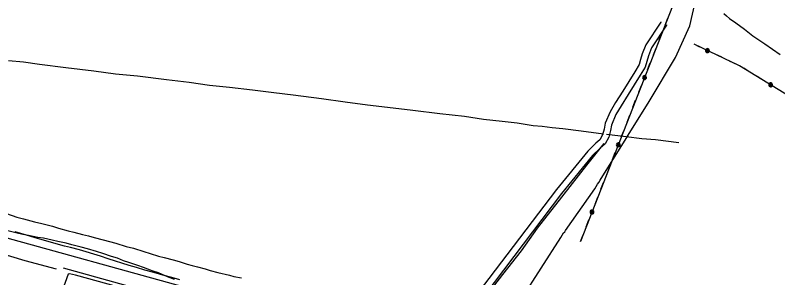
# Model space of a CAD drawing. Extents: x 3297716 to 3335574, y 688621 to 713991.
# Drawn here: x 3312600 to 3316135, y 703446 to 704660 of the extents above; entities that cross this region are included whole.
import ezdxf

# ---------------------------------------------------------------- set-up
doc = ezdxf.new("R2010")
doc.units = 0
for name, color, linetype in [('V-RAIL-TRAK', 7, 'Continuous'), ('V-ROAD-CNTR', 7, 'Continuous'), ('V-SITE-VEGE', 7, 'Continuous'), ('V-TOPO-SHOR', 7, 'Continuous'), ('V-UTIL-LINE', 7, 'Continuous')]:
    doc.layers.add(name, color=color, linetype=linetype)

msp = doc.modelspace()

# ---------------------------------------------------------------- linework, layer by layer
at = {"layer": 'V-RAIL-TRAK'}
msp.add_lwpolyline([(3316813.6, 702381.9), (3312824, 703490.7)], dxfattribs=at)
at = {"layer": 'V-ROAD-CNTR'}
for points in [[(3308997.5, 704628.7), (3311654.5, 703880.2), (3313377.5, 703404.9)], [(3315593.1, 704629.3), (3315593.1, 704629.2), (3315523.2, 704523.2), (3315506.9, 704481.7), (3315499.5, 704455.6), (3315492.5, 704432.4), (3315472, 704398.4), (3315417.1, 704309.8), (3315383.4, 704257.3), (3315357.7, 704214.2), (3315335.2, 704161.3), (3315329.9, 704134), (3315323.3, 704107.4), (3315310.9, 704084), (3315292.1, 704068.2), (3315254.5, 704032), (3315109.2, 703853.5), (3314796.3, 703442.1), (3314589.1, 703172.4), (3314573, 703139.2), (3314563.2, 703117.4), (3314554.4, 703080)], [(3315619.8, 704615.7), (3315619, 704614.1), (3315550, 704509.3), (3315535.4, 704472.1), (3315528.3, 704447.2), (3315520.1, 704420.2), (3315497.6, 704382.8), (3315442.4, 704293.8), (3315408.9, 704241.5), (3315384.5, 704200.5), (3315364, 704152.5), (3315359.2, 704127.5), (3315351.5, 704096.7), (3315334.7, 704064.8), (3315312.2, 704045.8), (3315276.6, 704011.6), (3315132.7, 703835), (3314820.2, 703423.9), (3314614.8, 703156.6), (3314600.2, 703126.5), (3314591.7, 703107.7), (3314583.9, 703074.6)]]:
    msp.add_lwpolyline(points, dxfattribs=at)
at = {"layer": 'V-SITE-VEGE'}
for points in [[(3312559.3, 703743.2), (3312608, 703726.8), (3312638.5, 703717.8), (3312689, 703705.3), (3312723.2, 703696.4), (3312773.7, 703683.8), (3312801.4, 703674.8), (3312845.2, 703663.1), (3312871.9, 703656.9), (3312911.9, 703645.2), (3312940.5, 703639)], [(3313101.6, 703524.7), (3313074.9, 703535.7), (3313046.3, 703543.8), (3313006.2, 703558.4), (3312977.6, 703567.4), (3312935.7, 703579.1), (3312906.2, 703587.2), (3312863.3, 703597.9), (3312836.6, 703605.1), (3312797.6, 703614), (3312771.9, 703620.2), (3312731.9, 703628.2), (3312704.3, 703632.5), (3312662.4, 703641.3), (3312634.8, 703646.6), (3312609.1, 703651.9), (3312566.2, 703662.6)], [(3312940.5, 703639), (3312966.2, 703632.7), (3313008.1, 703621), (3313036.7, 703613.9), (3313066.2, 703605.8), (3313114.9, 703590.4), (3313148.2, 703582.4), (3313196.8, 703567.9), (3313226.4, 703557.9), (3313264.5, 703546.2), (3313291.2, 703540), (3313333.1, 703528.3), (3313359.8, 703521.1), (3313397.9, 703509.3), (3313420.8, 703503), (3313444.6, 703496.8), (3313480.8, 703486.9), (3313503.7, 703479.6), (3313539.9, 703469.7), (3313593.2, 703457.3), (3313613.3, 703451.9), (3313648.5, 703444.8)], [(3313338.3, 703437.2), (3313306.8, 703450), (3313263.8, 703468.4), (3313235.2, 703478.4), (3313195.1, 703493.9), (3313168.4, 703503), (3313127.4, 703515.6), (3313101.6, 703524.7)]]:
    msp.add_lwpolyline(points, dxfattribs=at)
at = {"layer": 'V-TOPO-SHOR'}
for points in [[(3315885.2, 704667.9), (3315897.5, 704658.4), (3315911.9, 704646.2), (3315941.3, 704625.2), (3315981.6, 704596.8), (3316019.9, 704565.6), (3316075.3, 704528.4), (3316145.7, 704479)], [(3315327.1, 704109.9), (3315224.1, 704124.5), (3315139.6, 704135), (3315089.9, 704139.1), (3315043.3, 704145), (3315000.9, 704148.5), (3314927.8, 704160.6), (3314857.9, 704168.5), (3314771.3, 704178.3), (3314683.7, 704191.9), (3314568.6, 704204.7), (3314444.1, 704220.5), (3314326.6, 704234), (3314234.1, 704244.4), (3314130.1, 704258.4), (3314020.1, 704274.4), (3313888, 704291.1), (3313799.7, 704300.9), (3313700.9, 704313.2), (3313593.5, 704325.5), (3313501.4, 704335.2), (3313406, 704349), (3313301.7, 704361.3), (3313166.8, 704378.6), (3313065.7, 704387.2), (3312964.8, 704401.6), (3312834.4, 704416.9), (3312713.3, 704432.8), (3312638.6, 704443.4), (3312568.3, 704450)], [(3315676.8, 704070), (3315568, 704083.6), (3315504.7, 704089.2), (3315433.1, 704097.2), (3315341.3, 704108.4)], [(3315328.9, 704067.2), (3315248.9, 703966), (3315132.3, 703818.7), (3315020.3, 703674.6), (3314945.8, 703569.6), (3314858.6, 703460.6), (3314765.3, 703339.3), (3314667.9, 703211.4), (3314630.9, 703159.8), (3314612.2, 703130), (3314604.5, 703115.6), (3314596.5, 703100.4)], [(3312792, 703485.2), (3312646.2, 703524.6), (3312512.4, 703564.9), (3312399, 703597.2), (3312319.5, 703618.4), (3312227.9, 703645.5), (3312109, 703678.5), (3312041.4, 703692.6), (3312038.3, 703690.8), (3312007.8, 703541.6), (3311956.1, 703305.2), (3311905.3, 703074.2), (3311877, 702946), (3311857.7, 702807.8), (3311842.2, 702725.7), (3311829.7, 702660.4), (3311798.1, 702524.7), (3311753, 702369.4), (3311721.3, 702256.1), (3311712.6, 702219.8), (3311692.8, 702118.7), (3311661, 701948.5), (3311636.1, 701823.2), (3311610.1, 701700.9)], [(3313363.8, 703435.9), (3313326.2, 703446.5), (3313284, 703458.3), (3313243.2, 703469.5), (3313200.9, 703481.4), (3313162.2, 703492.6), (3313127.7, 703503.2), (3313095.2, 703513.1), (3313065.2, 703522.4), (3313031.4, 703533), (3312996.1, 703546), (3312965, 703555.6), (3312929.5, 703565.8), (3312898.8, 703574.3), (3312855.9, 703585.5), (3312828.3, 703592.7), (3312724.7, 703620.6), (3312693, 703630.6), (3312652.9, 703642.8), (3312600.2, 703658.7)], [(3313319.9, 703336.1), (3313202.6, 703368.4), (3313031.4, 703415.7), (3312879.9, 703457.1), (3312851.6, 703464.6), (3312846.1, 703462.8), (3312790.6, 703308), (3312701.7, 703039.3), (3312622.5, 702793.9), (3312559.9, 702608.4), (3312499.6, 702429.7), (3312450.9, 702280.5), (3312388.8, 702086), (3312347, 701957.6), (3312294.8, 701814.9), (3312244.6, 701647), (3312208, 701547.6)]]:
    msp.add_lwpolyline(points, dxfattribs=at)
at = {"layer": 'V-UTIL-LINE'}
for points in [[(3315264, 711804.1), (3315332.8, 710592.7), (3315359.7, 710004.7), (3315464, 708160.7), (3315531.1, 706954.5), (3315629.3, 706041.2), (3315627.1, 705388.7), (3315661.7, 704739.8), (3315220.5, 703613.2)], [(3314856, 703206.4), (3315129.7, 703632.2), (3315136.1, 703643.1), (3315142.3, 703654), (3315148.6, 703657.6), (3315151.7, 703664.9), (3315287.1, 703857.8), (3315299.7, 703879.6), (3315306, 703886.9), (3315312.3, 703897.8), (3315431.8, 704090.7), (3315435, 704094.3), (3315438.1, 704098), (3315438.1, 704101.6), (3315441.3, 704105.2), (3315538.8, 704261.7), (3315661.5, 704465.5), (3315727.6, 704611.1), (3315765.2, 704774.7)], [(3315612.8, 704615.1), (3315625.2, 704646.7)], [(3315585.9, 704546.2), (3315598.3, 704577.8)], [(3317938.1, 703216.8), (3315958.5, 704426.6), (3315747.5, 704526.1)], [(3315774, 704513.5), (3315747.5, 704526.1)], [(3315558.9, 704477.3), (3315571.3, 704508.9)], [(3315809.3, 704496.9), (3315809.8, 704494.1), (3315811.4, 704495.7), (3315810.9, 704498.4), (3315808.1, 704499.4), (3315806.5, 704496.4), (3315808, 704491.9), (3315812.3, 704491.9), (3315815.5, 704495.5), (3315814.1, 704499.9), (3315810.6, 704502.7), (3315805.9, 704501.5), (3315803.3, 704496.6), (3315805.5, 704488.8), (3315808.9, 704487.9), (3315812.3, 704488.4), (3315815.4, 704490.3), (3315817.4, 704493.1), (3315818.3, 704496.5), (3315817.8, 704500), (3315816, 704503), (3315813.1, 704505.1), (3315809.7, 704505.9), (3315806.3, 704505.4), (3315803.2, 704503.6), (3315801.2, 704500.8), (3315800.3, 704497.3), (3315800.8, 704493.9), (3315802.6, 704490.9), (3315805.5, 704488.8)], [(3315875.3, 704465.8), (3315844.6, 704480.3)], [(3315531.9, 704408.4), (3315544.3, 704440)], [(3315942.3, 704434.2), (3315911.5, 704448.7)], [(3316006.3, 704397.4), (3315977.3, 704415.1)], [(3315517.7, 704372), (3315514.9, 704371.4), (3315516.6, 704369.8), (3315519.3, 704370.5), (3315520, 704373.4), (3315516.9, 704374.7), (3315512.6, 704373), (3315512.8, 704368.7), (3315516.7, 704365.8), (3315521, 704367.4), (3315523.5, 704371.1), (3315522, 704375.7), (3315517, 704378), (3315509.3, 704375.3), (3315508.7, 704371.9), (3315509.4, 704368.4), (3315511.4, 704365.6), (3315514.4, 704363.7), (3315517.8, 704363), (3315521.3, 704363.8), (3315524.2, 704365.8), (3315526.1, 704368.8), (3315526.7, 704372.2), (3315525.9, 704375.6), (3315523.9, 704378.5), (3315521, 704380.4), (3315517.5, 704381), (3315514.1, 704380.3), (3315511.2, 704378.3), (3315509.3, 704375.3)], [(3316069.5, 704358.8), (3316040.5, 704376.5)], [(3315491.1, 704304.1), (3315503.4, 704335.7)], [(3316102.7, 704338.4), (3316102.9, 704335.6), (3316104.7, 704337), (3316104.5, 704339.7), (3316101.9, 704341), (3316100, 704338.2), (3316100.9, 704333.6), (3316105.2, 704333.1), (3316108.7, 704336.4), (3316107.9, 704340.9), (3316104.7, 704344), (3316099.9, 704343.3), (3316096.7, 704338.8), (3316098.1, 704330.7), (3316101.3, 704329.5), (3316104.9, 704329.7), (3316108, 704331.2), (3316110.4, 704333.7), (3316111.6, 704337), (3316111.5, 704340.5), (3316110, 704343.7), (3316107.4, 704346.1), (3316104.1, 704347.3), (3316100.6, 704347.2), (3316097.4, 704345.7), (3316095.1, 704343.1), (3316093.9, 704339.8), (3316094, 704336.3), (3316095.5, 704333.1), (3316098.1, 704330.7)], [(3315464.1, 704235.2), (3315476.5, 704266.8)], [(3315437.1, 704166.3), (3315449.5, 704197.9)], [(3315410.1, 704097.4), (3315422.5, 704129)], [(3315395.9, 704061), (3315393.1, 704060.4), (3315394.8, 704058.8), (3315397.5, 704059.5), (3315398.2, 704062.4), (3315395.1, 704063.7), (3315390.8, 704062), (3315391, 704057.7), (3315394.9, 704054.8), (3315399.2, 704056.4), (3315401.7, 704060.1), (3315400.2, 704064.7), (3315395.2, 704067), (3315387.5, 704064.3), (3315386.9, 704060.9), (3315387.6, 704057.4), (3315389.6, 704054.6), (3315392.6, 704052.7), (3315396.1, 704052), (3315399.5, 704052.8), (3315402.4, 704054.8), (3315404.3, 704057.8), (3315404.9, 704061.2), (3315404.1, 704064.6), (3315402.1, 704067.5), (3315399.2, 704069.4), (3315395.7, 704070), (3315392.3, 704069.3), (3315389.4, 704067.3), (3315387.5, 704064.3)], [(3315369.3, 703993.1), (3315381.7, 704024.7)], [(3315342.3, 703924.2), (3315354.7, 703955.8)], [(3315315.3, 703855.3), (3315327.7, 703886.9)], [(3315288.3, 703786.4), (3315300.7, 703818)], [(3315274.1, 703750), (3315271.3, 703749.4), (3315273, 703747.8), (3315275.7, 703748.5), (3315276.4, 703751.4), (3315273.3, 703752.7), (3315269, 703751), (3315269.2, 703746.7), (3315273.1, 703743.8), (3315277.4, 703745.4), (3315279.9, 703749.1), (3315278.4, 703753.7), (3315273.4, 703756), (3315265.7, 703753.3), (3315265.1, 703749.9), (3315265.8, 703746.4), (3315267.8, 703743.6), (3315270.8, 703741.7), (3315274.3, 703741), (3315277.7, 703741.8), (3315280.6, 703743.8), (3315282.5, 703746.8), (3315283.1, 703750.2), (3315282.3, 703753.6), (3315280.3, 703756.5), (3315277.4, 703758.4), (3315273.9, 703759), (3315270.5, 703758.3), (3315267.6, 703756.3), (3315265.7, 703753.3)], [(3315247.5, 703682.1), (3315259.9, 703713.7)], [(3315220.5, 703613.2), (3315232.9, 703644.8)]]:
    msp.add_lwpolyline(points, dxfattribs=at)

doc.saveas('drawing.dxf')
